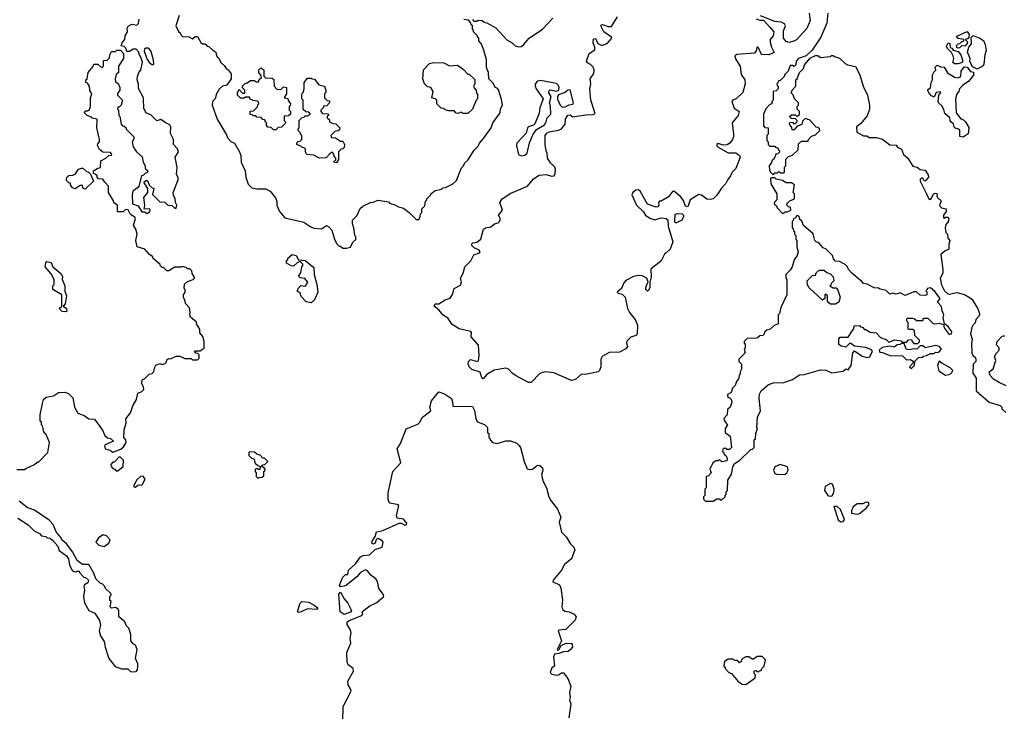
# Model space of a CAD drawing. Extents: x 1861455 to 2058065, y 200073 to 437907.
# Tile 287 of 574: x 1912687 to 1920480, y 361827 to 367302. Entities that reach past the tile are written whole.
import ezdxf

# ---------------------------------------------------------------- set-up
doc = ezdxf.new("R2010")
doc.units = 0

msp = doc.modelspace()

# ---------------------------------------------------------------- linework, layer by layer
at = {"layer": '0CON05XD'}
for points in [[(1913265, 366930), (1913275, 366950), (1913305, 366950), (1913338.3, 366921.7), (1913350, 366935), (1913351.7, 366978.3), (1913378.3, 366981.7), (1913398.3, 367001.7), (1913400, 367025), (1913415, 367050), (1913445, 367050), (1913455, 367060), (1913485, 367060), (1913510, 367035), (1913510, 366995), (1913470, 366935), (1913470, 366885), (1913451.7, 366868.3), (1913442.5, 366835), (1913445, 366810), (1913466.4, 366796.4), (1913480, 366765), (1913480, 366745), (1913461.7, 366718.3), (1913460, 366705), (1913500, 366665), (1913490, 366625), (1913475, 366610), (1913465, 366610), (1913460, 366595), (1913470, 366585), (1913472.5, 366545), (1913480, 366535), (1913490, 366475), (1913501.7, 366461.7), (1913515, 366460), (1913530, 366445), (1913530, 366435), (1913590, 366375), (1913591.7, 366358.3), (1913576.7, 366335), (1913586.4, 366296.4), (1913612.5, 366255), (1913657, 366217), (1913663.6, 366173.6), (1913680, 366145), (1913680, 366125), (1913700, 366105), (1913695, 366090), (1913681.7, 366088.3), (1913668.3, 366071.7), (1913650, 366065), (1913630, 365985), (1913619.3, 365970.7), (1913582.5, 365945), (1913576.7, 365915), (1913580, 365845), (1913625, 365827.5), (1913655, 365780), (1913675, 365780), (1913695, 365767.5), (1913715, 365780), (1913720, 365795), (1913716.1, 365806.1), (1913672.5, 365802.5), (1913677.5, 365835), (1913670, 365895), (1913700, 365935), (1913700, 365965), (1913670, 366015), (1913685, 366030), (1913698.3, 366028.3), (1913711.7, 365991.7), (1913735, 365970), (1913750, 365965), (1913738.3, 365918.3), (1913795, 365860), (1913837, 365857), (1913860, 365835), (1913891.7, 365831.7), (1913915, 365810), (1913925, 365810), (1913930, 365835), (1913920, 365855), (1913916.7, 365885), (1913903.6, 365913.6), (1913902.5, 365935), (1913942.5, 366035), (1913941.7, 366051.7), (1913928.3, 366078.3), (1913933, 366133), (1913917.5, 366215), (1913943.8, 366255), (1913935, 366280), (1913903.3, 366315), (1913903.3, 366355), (1913881.7, 366401.7), (1913883.3, 366455), (1913875, 366470), (1913837.5, 366487.5), (1913805, 366512.5), (1913771.7, 366501.7), (1913725, 366550), (1913691.7, 366561.7), (1913681.7, 366571.7), (1913678.3, 366588.3), (1913670, 366595), (1913667.5, 366685), (1913628.3, 366758.3), (1913627, 366793), (1913617.5, 366825), (1913618.3, 366851.7), (1913630, 366885), (1913647, 366903), (1913660, 366965), (1913647, 367007), (1913630, 367035), (1913630, 367045), (1913608.3, 367068.3), (1913585, 367070), (1913555, 367050), (1913535, 367050), (1913528.3, 367078.3), (1913515, 367090), (1913490, 367095), (1913500, 367125), (1913520, 367145), (1913522.5, 367175), (1913540, 367205), (1913537.5, 367235), (1913545, 367250), (1913575, 367267.5), (1913615, 367260), (1913627, 367273), (1913633, 367307)], [(1913950, 367335), (1913923.3, 367255), (1913945, 367210), (1913960, 367195), (1913961.7, 367181.7), (1913975, 367170), (1914025, 367167.5), (1914055, 367150), (1914075, 367170), (1914095, 367170), (1914121.7, 367121.7), (1914135, 367110), (1914155, 367110), (1914171.7, 367091.7), (1914185, 367090), (1914215, 367060), (1914240, 367045), (1914241.7, 367028.3), (1914250, 367005), (1914260, 367000), (1914280.7, 366960.7), (1914305, 366940), (1914320, 366915), (1914336.4, 366906.4), (1914360, 366875), (1914360, 366835), (1914326.4, 366783.6), (1914293, 366777), (1914265, 366752.5), (1914244.2, 366715.8), (1914233.6, 366676.4), (1914213.3, 366655), (1914210, 366625), (1914250, 366515), (1914325, 366390), (1914333.3, 366365), (1914359.3, 366339.3), (1914387.5, 366325), (1914426.7, 366255), (1914436.1, 366226.1), (1914441.2, 366175), (1914472.5, 366105), (1914477.5, 366055), (1914495, 366000), (1914525, 365972.5), (1914565, 365962.5), (1914635, 365962.5), (1914670, 365945), (1914711.7, 365891.7), (1914721.7, 365861.7), (1914723, 365833), (1914742.5, 365785), (1914785, 365732.5), (1914935, 365700), (1914991.7, 365661.7), (1915015, 365652.5), (1915075, 365647.5), (1915115, 365672.5), (1915133, 365663), (1915156.7, 365635), (1915177.5, 365565), (1915195, 365530), (1915215, 365510), (1915225, 365510), (1915245, 365492.5), (1915275, 365492.5), (1915305, 365502.5), (1915325, 365540), (1915347, 365563), (1915347.5, 365585), (1915340, 365595), (1915332.5, 365655), (1915322.5, 365685), (1915322.5, 365715), (1915355, 365750), (1915383, 365807), (1915403, 365827), (1915463.6, 365856.4), (1915485, 365857.5), (1915525, 365872.5), (1915605, 365860), (1915615, 365850), (1915655, 365837.5), (1915685, 365820), (1915725, 365810), (1915770, 365775), (1915825, 365720), (1915845, 365720), (1915857, 365743), (1915860, 365765), (1915870, 365775), (1915870, 365805), (1915895, 365830), (1915900, 365865), (1915910, 365875), (1915910, 365885), (1915940, 365915), (1915940, 365925), (1915975, 365950), (1916025, 365960), (1916035, 365970), (1916057, 365973), (1916115, 366002.5), (1916145, 366030), (1916185, 366130), (1916200, 366145), (1916210.7, 366169.3), (1916235, 366190), (1916285, 366270), (1916315, 366300), (1916327.5, 366325), (1916359.3, 366360.7), (1916417.5, 366445), (1916433, 366487), (1916490, 366565), (1916493, 366597), (1916507.5, 366625), (1916501.7, 366671.7), (1916477, 366747), (1916465, 366760), (1916450, 366765), (1916435, 366800), (1916400, 366835), (1916397.5, 366885), (1916382.5, 366925), (1916382.5, 366985), (1916361.7, 367061.7), (1916340, 367115), (1916320, 367135), (1916320, 367155), (1916310, 367165), (1916310, 367175), (1916280, 367205), (1916278.3, 367218.3), (1916270, 367225), (1916270, 367255), (1916261.7, 367261.7), (1916258.3, 367278.3), (1916238.3, 367298.3), (1916203, 367303)], [(1916735, 364431.2), (1916715, 364431.2), (1916612.5, 364485), (1916584.3, 364504.3), (1916555, 364536.7), (1916535, 364543.8), (1916442.3, 364527.7), (1916385, 364492.5), (1916355, 364460), (1916342.5, 364475), (1916333, 364513), (1916265, 364533.3), (1916243.9, 364553.9), (1916236.7, 364575), (1916240, 364595), (1916255, 364612.5), (1916310, 364595), (1916317.5, 364605), (1916323.3, 364645), (1916317.5, 364725), (1916261.7, 364791.7), (1916262.5, 364825), (1916257.5, 364835), (1916165, 364854.3), (1916109.1, 364889.1), (1916077.3, 364937.3), (1916035, 364966.9), (1916005, 365004.2), (1915967.5, 365035), (1915975, 365052.5), (1916005, 365052.2), (1916055, 365084.1), (1916095, 365098.9), (1916112.4, 365127.6), (1916127, 365173), (1916175, 365200), (1916182.9, 365225), (1916176.4, 365255), (1916196.4, 365295), (1916210, 365345), (1916257.6, 365392.4), (1916280.3, 365439.7), (1916326.7, 365456.7), (1916330.6, 365465), (1916325, 365477.1), (1916285, 365495.6), (1916266.9, 365515), (1916265, 365527.5), (1916272.5, 365535), (1916305, 365540.8), (1916337.3, 365565), (1916357.1, 365645), (1916375, 365654.7), (1916415, 365661.8), (1916444.8, 365685.2), (1916475, 365694.6), (1916485.4, 365705), (1916491.8, 365725), (1916476.6, 365755), (1916508.9, 365795), (1916487.2, 365855), (1916505, 365884.6), (1916575, 365927.8), (1916706.7, 365985), (1916755, 366043.3), (1916798.3, 366071.7), (1916855, 366076.7), (1916895, 366063.3), (1916917.5, 366065), (1916926.1, 366083.9), (1916928.3, 366118.3), (1916923.3, 366135), (1916888.7, 366168.7), (1916865.8, 366205), (1916863.3, 366245), (1916854, 366265), (1916845.7, 366315), (1916846.9, 366385), (1916859.4, 366405), (1916877.5, 366415), (1916952.7, 366427.3), (1916975, 366437.8), (1917003.3, 366475), (1917008.1, 366515), (1917025, 366545.6), (1917045, 366548.2), (1917066.3, 366533.7), (1917165, 366549.2), (1917225, 366550.5), (1917240.8, 366559.2), (1917207.5, 366665), (1917200, 366755), (1917206.5, 366795), (1917202.5, 366835), (1917232.5, 366877.5), (1917233.3, 366905), (1917225, 366925.6), (1917205, 366947.1), (1917181.1, 366961.1), (1917174.6, 366975), (1917194.5, 367035), (1917239.1, 367065), (1917238.2, 367085), (1917225, 367117.5), (1917228.6, 367151.4), (1917245, 367154), (1917264.1, 367114.1), (1917295, 367097.3), (1917336.1, 367113.9), (1917374.2, 367155), (1917372.5, 367165), (1917310.8, 367205), (1917286, 367255), (1917288.3, 367261.7), (1917300, 367265), (1917345, 367248.2), (1917371.7, 367248.3), (1917418, 367325)], [(1916270, 367305), (1916281.7, 367291.7), (1916305, 367290), (1916315, 367300), (1916347, 367297), (1916363, 367283), (1916385, 367277.5), (1916455, 367237.5), (1916543.6, 367143.6), (1916585, 367120), (1916610, 367095), (1916635, 367087.5), (1916655, 367090), (1916675, 367102.5), (1916720, 367155), (1916825, 367227.5), (1916906.4, 367313.6)], [(1918515, 367310), (1918545, 367300), (1918575, 367300), (1918625, 367243.3), (1918656.7, 367205), (1918650, 367175), (1918627.5, 367145), (1918627.5, 367125), (1918637.5, 367085), (1918658.3, 367041.7), (1918616.1, 367023.9), (1918557.5, 367027.5), (1918535, 367080), (1918525, 367090), (1918516.7, 367055), (1918503.9, 367036.1), (1918364.2, 367025.8), (1918347.5, 367015), (1918356.4, 366986.4), (1918390, 366935), (1918398.8, 366868.8), (1918427.5, 366827.5), (1918430, 366795), (1918410, 366725), (1918357.5, 366675), (1918335, 366669.2), (1918324.5, 366655.5), (1918342.3, 366602.3), (1918380.8, 366575), (1918375, 366543.3), (1918327.5, 366485), (1918337.5, 366395), (1918337.5, 366375), (1918328.6, 366355), (1918308, 366325), (1918287.4, 366312.6), (1918255, 366308.9), (1918215, 366321.4), (1918204, 366315), (1918204.2, 366305), (1918215, 366291.9), (1918295, 366249.4), (1918355, 366248.6), (1918385, 366226), (1918390, 366215), (1918355.4, 366125), (1918325.4, 366095), (1918314.4, 366065), (1918292.1, 366037.9), (1918275, 366004.5), (1918241.7, 365968.3), (1918205, 365913.1), (1918175, 365884.5), (1918155, 365878.1), (1918125, 365881.9), (1918082.5, 365912.5), (1918062.7, 365917.3), (1917994.4, 365875.6), (1917975, 365820), (1917957, 365827), (1917940.7, 365870.7), (1917915.9, 365905.9), (1917865, 365943.8), (1917855, 365941.2), (1917821.3, 365898.7), (1917765, 365866), (1917750, 365865), (1917742.5, 365855), (1917747, 365833), (1917738.3, 365821.7), (1917725, 365817.5), (1917655, 365842.5), (1917597.5, 365945), (1917586, 365956), (1917565, 365953.8), (1917540, 365935), (1917532.5, 365915), (1917570, 365835), (1917622.5, 365785), (1917640, 365755), (1917675, 365731.9), (1917715, 365718), (1917765, 365733.3), (1917805, 365729.2), (1917818.3, 365718.3), (1917818.9, 365668.9), (1917857.1, 365545), (1917835.6, 365485), (1917803.1, 365456.9), (1917790.7, 365445), (1917765, 365393.3), (1917682.7, 365327.3), (1917684.3, 365265.7), (1917673.3, 365225), (1917675, 365182.5), (1917665, 365158.8), (1917655, 365153.8), (1917644, 365165), (1917645.6, 365195), (1917661.9, 365225), (1917650, 365255), (1917615, 365275.5), (1917585, 365277.5), (1917545, 365270), (1917485, 365238.8), (1917470, 365220), (1917451.4, 365175), (1917416.7, 365145), (1917425, 365136.7), (1917455, 365128.5), (1917479.5, 365105), (1917497.5, 365015), (1917513.3, 364985), (1917557.8, 364927.8), (1917576, 364885), (1917575, 364812.9), (1917565, 364802.5), (1917525, 364788.8), (1917492.8, 364757.2), (1917489.7, 364745), (1917496.8, 364715), (1917485, 364697.5), (1917435, 364671.4), (1917352.7, 364667.3), (1917296.7, 364635), (1917286.7, 364615), (1917286.7, 364555), (1917276.7, 364525), (1917266.4, 364513.6), (1917163, 364493), (1917135, 364496), (1917085, 364452.9), (1917055.8, 364445.8), (1916915, 364506), (1916844.3, 364515.7), (1916805, 364502), (1916735, 364431.2)], [(1918935.6, 367355), (1918944.5, 367295.5), (1918917, 367233), (1918835, 367144), (1918815, 367132), (1918775, 367122.5), (1918755, 367130), (1918732.5, 367155), (1918732, 367215), (1918747.5, 367255), (1918739.3, 367269.3), (1918715, 367282.5), (1918665, 367287.5), (1918551.7, 367331.7)], [(1919083.6, 367353.6), (1919075.9, 367274.1), (1919027.5, 367165), (1918959.2, 367060.8), (1918912.5, 367017.5), (1918850, 366995), (1918832.5, 366975), (1918830, 366945), (1918818.3, 366931.7), (1918805, 366940), (1918785, 366940), (1918770, 366895), (1918740, 366865), (1918740, 366855), (1918705, 366820), (1918690, 366815), (1918688.3, 366801.7), (1918680, 366795), (1918681.7, 366781.7), (1918690, 366775), (1918690, 366755), (1918675, 366740), (1918650, 366735), (1918650, 366665), (1918640, 366655), (1918640, 366635), (1918625, 366630), (1918590, 366595), (1918590, 366585), (1918573, 366557), (1918573, 366463), (1918585, 366450), (1918610, 366445), (1918610, 366395), (1918600, 366385), (1918600, 366345), (1918610, 366335), (1918610, 366315), (1918625, 366300), (1918665, 366300), (1918671.7, 366291.7), (1918688.3, 366288.3), (1918691.7, 366271.7), (1918700, 366265), (1918698.3, 366251.7), (1918688.3, 366241.7), (1918671.7, 366238.3), (1918658.3, 366201.7), (1918640, 366185), (1918638.3, 366171.7), (1918620, 366145), (1918623, 366113), (1918630, 366095), (1918645, 366080), (1918655, 366080), (1918665, 366090), (1918685, 366090), (1918695, 366100), (1918705, 366090), (1918735, 366090), (1918740, 366095), (1918740, 366135), (1918750, 366145), (1918751.7, 366198.3), (1918771.7, 366218.3), (1918805, 366230), (1918848.3, 366271.7), (1918851.7, 366318.3), (1918875, 366340), (1918928.3, 366341.7), (1918930, 366355), (1918955, 366380), (1918985, 366390), (1919020, 366425), (1919018.3, 366438.3), (1919005, 366450), (1918991.7, 366451.7), (1918938.3, 366508.3), (1918921.7, 366511.7), (1918915, 366520), (1918901.7, 366518.3), (1918881.7, 366498.3), (1918878.3, 366471.7), (1918841.7, 366458.3), (1918818.3, 366431.7), (1918801.7, 366431.7), (1918798.3, 366448.3), (1918780, 366475), (1918781.7, 366488.3), (1918805, 366490), (1918811.7, 366481.7), (1918825, 366480), (1918838.3, 366491.7), (1918840, 366505), (1918828.3, 366518.3), (1918795, 366520), (1918780, 366535), (1918795, 366550), (1918825, 366550), (1918831.7, 366541.7), (1918845, 366540), (1918858.3, 366551.7), (1918860, 366575), (1918840, 366595), (1918840, 366615), (1918850, 366625), (1918850, 366645), (1918820, 366675), (1918808.3, 366708.3), (1918790, 366725), (1918798.3, 366731.7), (1918800, 366745), (1918830, 366775), (1918830, 366825), (1918840, 366835), (1918860, 366885), (1918890, 366915), (1918897.5, 366945), (1918945, 367000), (1918985, 367020), (1919005, 367020), (1919025, 367002.5), (1919105, 367010), (1919111.7, 367018.3), (1919125, 367020), (1919135, 367010), (1919177, 366997), (1919220, 366955), (1919240, 366945), (1919303, 366933), (1919336.7, 366865), (1919362.5, 366775), (1919396.2, 366705), (1919413.8, 366625), (1919413.3, 366595), (1919395, 366542.5), (1919345, 366480), (1919310, 366455), (1919313, 366413), (1919365, 366382.5), (1919391.7, 366381.7), (1919410.7, 366370.7), (1919465, 366370), (1919515, 366357.5), (1919575, 366312.5), (1919625, 366310), (1919633.6, 366293.6), (1919666.4, 366276.4), (1919682.5, 366235), (1919716.4, 366206.4), (1919755, 366142.5), (1919790, 366135), (1919815, 366117.5), (1919855, 366110), (1919877.5, 366075), (1919880, 366055), (1919855, 366023.3), (1919845, 366027.5), (1919835, 366047.5), (1919825, 366047.5), (1919815, 366037.5), (1919813.8, 366025), (1919863.8, 365925), (1919885, 365880), (1919898.3, 365881.7), (1919905, 365890), (1919920, 365925), (1919935, 365930), (1919950, 365925), (1919947.5, 365905), (1919957, 365887), (1919976.4, 365876.4), (1919980, 365865), (1919967.5, 365835), (1919970, 365825), (1919983, 365813), (1920020, 365805), (1920020, 365785), (1920000, 365755), (1920000, 365735), (1920005, 365730), (1920015, 365740), (1920035, 365740), (1920042.5, 365725), (1920037, 365703), (1920018.3, 365681.7), (1920013.3, 365655), (1920018.3, 365618.3), (1920030, 365605), (1920033, 365573), (1920050, 365555), (1920040, 365525), (1920040, 365485), (1920009.3, 365470.7), (1919977, 365443), (1919992.5, 365325), (1919992.5, 365295), (1919973.3, 365255), (1919982.3, 365202.3), (1920007.5, 365155), (1920033, 365133), (1920045, 365130), (1920105, 365142.5), (1920165.8, 365125.8), (1920210.5, 365100.5), (1920226.1, 365086.1), (1920268.3, 365018.3), (1920283.3, 364975), (1920282.5, 364957.5), (1920255, 364930), (1920248.3, 364901.7), (1920226.7, 364875), (1920212.5, 364815), (1920226.4, 364773.6), (1920220, 364735), (1920223.8, 364665), (1920230, 364645), (1920249.5, 364629.5), (1920256.2, 364615), (1920253.6, 364596.4), (1920233.6, 364576.4), (1920230, 364505), (1920256.7, 364465), (1920256.7, 364365), (1920360, 364275), (1920448.3, 364248.3), (1920460, 364235), (1920461.7, 364221.7), (1920491.7, 364191.7)], [(1920115, 367076.7), (1920105, 367082.5), (1920101.2, 367098.8), (1920115, 367112.5), (1920127, 367113), (1920145, 367130), (1920160, 367135), (1920160, 367145), (1920115, 367152.5), (1920102.5, 367165), (1920110, 367175), (1920185, 367210), (1920202.5, 367185), (1920200, 367165), (1920188.3, 367151.7), (1920170, 367145), (1920188.3, 367128.3), (1920187, 367113), (1920168.3, 367091.7), (1920145, 367097.5), (1920125, 367080), (1920115, 367076.7)], [(1920265, 366911.2), (1920228.8, 366928.8), (1920206.7, 366975), (1920210, 366995), (1920190, 367045), (1920200, 367085), (1920219.3, 367110.7), (1920218.3, 367161.7), (1920235, 367177.5), (1920287, 367157), (1920315, 367137.5), (1920330, 367105), (1920337.7, 367057.7), (1920326.7, 367025), (1920319.5, 366950.5), (1920312, 366938), (1920265, 366911.2)], [(1913735, 366946.7), (1913745, 366947.5), (1913748.8, 366955), (1913742.9, 366995), (1913724, 367055), (1913707, 367077), (1913685, 367077.5), (1913675, 367070), (1913672.5, 367052.5), (1913696.1, 366986.1), (1913715, 366960), (1913735, 366946.7)], [(1920085, 366953.3), (1920074.1, 366964.1), (1920081.2, 366995), (1920075.9, 367015.9), (1920063, 367043), (1920030, 367075), (1920023.6, 367093.6), (1920035, 367120), (1920050, 367115), (1920051.7, 367081.7), (1920065, 367077.5), (1920075, 367060), (1920115, 367050), (1920136.7, 367025), (1920153.3, 366975), (1920146.1, 366963.9), (1920115, 366953.8), (1920085, 366953.3)], [(1912665, 363740), (1912725, 363740), (1912735, 363750), (1912805, 363780), (1912825, 363800), (1912835, 363800), (1912910, 363875), (1912922.5, 363955), (1912897, 364017), (1912878.3, 364038.3), (1912867, 364087), (1912860, 364095), (1912860, 364115), (1912850, 364125), (1912850, 364175), (1912866.7, 364265), (1912876.7, 364295), (1912896.4, 364313.6), (1912955, 364323.3), (1912995, 364351.2), (1913043.6, 364353.6), (1913073.6, 364343.6), (1913108.3, 364308.3), (1913120, 364235), (1913147, 364187), (1913197.7, 364167.7), (1913235, 364143.3), (1913279.3, 364139.3), (1913343.6, 364053.6), (1913360.7, 364010.7), (1913383, 363993), (1913407, 363987), (1913430, 363965), (1913363.6, 363936.4), (1913357.5, 363925), (1913362.5, 363905), (1913400, 363895), (1913425, 363877.5), (1913487, 363903), (1913509.3, 363920.7), (1913530, 363955), (1913527.5, 363975), (1913512.5, 363995), (1913513.3, 364055), (1913529.3, 364110.7), (1913528.3, 364141.7), (1913565, 364190), (1913582.5, 364245), (1913612.5, 364295), (1913622.5, 364345), (1913655, 364357.5), (1913668.8, 364375), (1913666.7, 364395), (1913650, 364425), (1913660, 364455), (1913675, 364460), (1913713, 364497), (1913735, 364502.5), (1913750, 364515), (1913753, 364547), (1913763.6, 364566.4), (1913795, 364580), (1913815, 364572.5), (1913838.3, 364581.7), (1913848.3, 364591.7), (1913851.7, 364608.3), (1913865, 364620), (1913881.7, 364618.3), (1913925, 364637.5), (1913955, 364637.5), (1913995, 364620), (1914045, 364620), (1914055, 364610), (1914095, 364610), (1914108.3, 364621.7), (1914108.3, 364648.3), (1914098.3, 364658.3), (1914081.7, 364661.7), (1914070, 364675), (1914075, 364680), (1914115, 364680), (1914148.3, 364701.7), (1914147.5, 364755), (1914137.5, 364795), (1914113, 364823), (1914111.7, 364851.7), (1914087.5, 364895), (1914087, 364907), (1914038.3, 364948.3), (1914032.5, 364965), (1914037, 364983), (1914031.7, 365021.7), (1914000, 365055), (1913997.5, 365075), (1913982.5, 365105), (1913982.5, 365125), (1913997.5, 365145), (1913997, 365167), (1913990, 365175), (1913991.7, 365208.3), (1914015, 365230), (1914060, 365245), (1914070, 365255), (1914070, 365265), (1914053, 365293), (1914050, 365315), (1914035, 365330), (1914015, 365330), (1914005, 365340), (1913975, 365347.5), (1913965, 365342.5), (1913915, 365342.5), (1913867, 365313), (1913853, 365313), (1913825, 365340), (1913815, 365340), (1913800, 365355), (1913800, 365365), (1913740, 365415), (1913740, 365425), (1913713.6, 365443.6), (1913676.4, 365486.4), (1913617.5, 365505), (1913606.7, 365555), (1913617.5, 365605), (1913606.7, 365645), (1913586.7, 365675), (1913602.5, 365725), (1913598.3, 365738.3), (1913565, 365760), (1913545, 365797.5), (1913525, 365800), (1913505, 365782.5), (1913465, 365780), (1913460, 365785), (1913460, 365835), (1913431.7, 365851.7), (1913428.3, 365868.3), (1913390, 365935), (1913390, 365985), (1913360, 366015), (1913345, 366040), (1913311.7, 366041.7), (1913300, 366055), (1913300, 366065), (1913285, 366080), (1913270, 366085), (1913270, 366105), (1913305, 366127.5), (1913327, 366133), (1913330, 366185), (1913370, 366205), (1913391.7, 366228.3), (1913415, 366230), (1913417.5, 366235), (1913405, 366250), (1913345, 366252.5), (1913317.5, 366275), (1913303, 366307), (1913305, 366320), (1913320, 366335), (1913320, 366355), (1913297.5, 366445), (1913300, 366515), (1913261.7, 366521.7), (1913255, 366530), (1913220, 366545), (1913200, 366565), (1913205, 366580), (1913225, 366580), (1913238.3, 366591.7), (1913247.5, 366615), (1913247.5, 366685), (1913257.5, 366715), (1913243, 366743), (1913240, 366775), (1913225, 366800), (1913210, 366805), (1913210, 366825), (1913220, 366835), (1913230, 366885), (1913265, 366930)], [(1914715, 366430), (1914695, 366430), (1914678.3, 366448.3), (1914651.7, 366451.7), (1914640, 366465), (1914640, 366485), (1914631.7, 366491.7), (1914628.3, 366508.3), (1914611.7, 366511.7), (1914598.3, 366528.3), (1914565, 366530), (1914555, 366540), (1914535, 366540), (1914528.3, 366548.3), (1914511.7, 366551.7), (1914511.7, 366578.3), (1914538.3, 366581.7), (1914568.3, 366611.7), (1914571.7, 366628.3), (1914580, 366635), (1914578.3, 366648.3), (1914568.3, 366658.3), (1914531.7, 366661.7), (1914528.3, 366668.3), (1914511.7, 366671.7), (1914505, 366690), (1914475, 366690), (1914465, 366680), (1914435, 366680), (1914410, 366705), (1914410, 366725), (1914425, 366750), (1914451.7, 366721.7), (1914468.3, 366721.7), (1914470, 366745), (1914451.7, 366761.7), (1914450, 366775), (1914471.7, 366798.3), (1914488.3, 366801.7), (1914515, 366820), (1914545, 366820), (1914555, 366810), (1914578.3, 366811.7), (1914581.7, 366828.3), (1914600, 366845), (1914598.3, 366858.3), (1914580, 366885), (1914580, 366905), (1914595, 366920), (1914620, 366905), (1914620, 366855), (1914631.7, 366841.7), (1914685, 366840), (1914698.3, 366828.3), (1914700, 366775), (1914721.7, 366751.7), (1914755, 366750), (1914775, 366770), (1914800, 366765), (1914800, 366715), (1914780, 366685), (1914808.3, 366678.3), (1914811.7, 366661.7), (1914830, 366635), (1914828.3, 366621.7), (1914820, 366615), (1914820, 366585), (1914830, 366575), (1914830, 366555), (1914815, 366540), (1914781.7, 366538.3), (1914780, 366505), (1914790, 366495), (1914788.3, 366481.7), (1914758.3, 366451.7), (1914731.7, 366448.3), (1914715, 366430)], [(1916235, 366560), (1916195, 366560), (1916185, 366570), (1916155, 366560), (1916143, 366563), (1916125, 366580), (1916085, 366580), (1916055, 366590), (1916045, 366600), (1916023, 366603), (1915990, 366635), (1915990, 366665), (1915977, 366677), (1915950, 366685), (1915960, 366735), (1915940, 366765), (1915915, 366770), (1915890, 366795), (1915877.5, 366835), (1915882.5, 366905), (1915930, 366955), (1915965, 366962.5), (1916045, 366960), (1916088.3, 366938.3), (1916151.7, 366941.7), (1916199.3, 366909.3), (1916235, 366870), (1916245, 366870), (1916288.3, 366828.3), (1916290, 366795), (1916280, 366775), (1916283, 366763), (1916300, 366745), (1916301.7, 366721.7), (1916310, 366715), (1916310, 366675), (1916300, 366665), (1916270, 366595), (1916235, 366560)], [(1920155, 366373.3), (1920127, 366377), (1920127, 366427), (1920117, 366437), (1920087, 366447), (1920078.3, 366478.3), (1920060.7, 366490.7), (1920052.5, 366505), (1920050, 366525), (1920010.7, 366560.7), (1920001.7, 366591.7), (1919985, 366620), (1919961.7, 366641.7), (1919957.5, 366655), (1919962.5, 366705), (1919977.5, 366725), (1919975, 366730), (1919940, 366725), (1919925, 366690), (1919905, 366700), (1919885, 366720), (1919875, 366740), (1919875, 366750), (1919897, 366763), (1919902.5, 366805), (1919912.5, 366825), (1919913, 366867), (1919921.7, 366888.3), (1919937, 366903), (1919933, 366927), (1919948.3, 366941.7), (1919975, 366930), (1920005, 366927.5), (1920030.7, 366880.7), (1920085, 366846.7), (1920115, 366843.3), (1920135, 366852.5), (1920137.5, 366895), (1920162, 366928), (1920185, 366926.7), (1920211.7, 366891.7), (1920236.2, 366886.2), (1920236.1, 366863.9), (1920197.1, 366812.9), (1920153.3, 366785), (1920126.7, 366755), (1920120, 366735), (1920103.3, 366715), (1920093.8, 366675), (1920100, 366565), (1920135, 366517.5), (1920158.3, 366508.3), (1920172.5, 366495), (1920198.3, 366448.3), (1920195, 366400), (1920155, 366373.3)], [(1915195, 366170), (1915170, 366175), (1915188.3, 366191.7), (1915190, 366205), (1915181.7, 366211.7), (1915165, 366250), (1915155, 366250), (1915140.7, 366239.3), (1915111.7, 366208.3), (1915057, 366207), (1915015, 366230), (1914960, 366235), (1914950, 366255), (1914948.3, 366278.3), (1914938.3, 366288.3), (1914925, 366290), (1914918.3, 366298.3), (1914880, 366315), (1914881.7, 366328.3), (1914891.7, 366338.3), (1914908.3, 366341.7), (1914920, 366355), (1914920, 366385), (1914911.7, 366391.7), (1914908.3, 366408.3), (1914890, 366425), (1914891.7, 366438.3), (1914900, 366445), (1914900, 366505), (1914921.7, 366528.3), (1914938.3, 366531.7), (1914945, 366540), (1914965, 366540), (1914990, 366555), (1914975, 366570), (1914951.7, 366571.7), (1914931.7, 366591.7), (1914930, 366665), (1914920, 366675), (1914920, 366715), (1914930, 366725), (1914937.5, 366755), (1914937.5, 366805), (1914965, 366840), (1914995, 366840), (1915003, 366833), (1915021.7, 366831.7), (1915055, 366787.5), (1915100, 366775), (1915110, 366745), (1915110, 366725), (1915100, 366715), (1915100, 366685), (1915121.7, 366661.7), (1915140, 366660), (1915140, 366645), (1915118.3, 366621.7), (1915091.7, 366618.3), (1915090, 366605), (1915070, 366585), (1915070, 366575), (1915085, 366560), (1915128.3, 366558.3), (1915130, 366545), (1915121.7, 366538.3), (1915120, 366525), (1915138.3, 366508.3), (1915140, 366495), (1915165, 366480), (1915188.3, 366478.3), (1915220, 366445), (1915218.3, 366431.7), (1915208.3, 366421.7), (1915181.7, 366418.3), (1915150, 366385), (1915155, 366370), (1915187, 366367), (1915225, 366340), (1915245, 366340), (1915257.5, 366315), (1915255, 366290), (1915245, 366280), (1915231.7, 366278.3), (1915210, 366255), (1915210, 366195), (1915195, 366170)], [(1916655, 366224.5), (1916685, 366230), (1916703.1, 366245), (1916721.5, 366328.5), (1916747.9, 366392.1), (1916776.6, 366433.4), (1916839.7, 366470.3), (1916855.3, 366494.7), (1916863.1, 366525), (1916890.3, 366555), (1916888.7, 366618.7), (1916881.1, 366645), (1916894.1, 366694.1), (1916875, 366722.5), (1916873.9, 366736.1), (1916885, 366748), (1916935, 366735.8), (1916955, 366743.8), (1916957.4, 366767.4), (1916947.4, 366787.4), (1916935, 366797.1), (1916810.5, 366820.5), (1916785, 366814.5), (1916767.7, 366795), (1916766.8, 366775), (1916775, 366754.3), (1916830.8, 366675), (1916803.4, 366605), (1916797.5, 366562.5), (1916765, 366478.6), (1916752.9, 366467.1), (1916714.5, 366455), (1916705.5, 366445), (1916697.1, 366405), (1916622.9, 366325), (1916619.1, 366305), (1916634.3, 366235), (1916655, 366224.5)], [(1916981.1, 366611.1), (1917005, 366612.5), (1917035, 366628), (1917065, 366633.8), (1917071.2, 366645), (1917045, 366747.5), (1917025, 366744.2), (1917005, 366725.8), (1916952.5, 366707.5), (1916942.9, 366695), (1916942.6, 366672.6), (1916966, 366625), (1916981.1, 366611.1)], [(1913205, 365960), (1913190, 365965), (1913185, 365990), (1913165, 365990), (1913125, 365962.5), (1913105, 365972.5), (1913090, 365995), (1913088.3, 366008.3), (1913075, 366010), (1913058.3, 366028.3), (1913057.5, 366045), (1913065, 366060), (1913075, 366070), (1913107.5, 366072.5), (1913128.3, 366081.7), (1913151.7, 366118.3), (1913175, 366127.5), (1913187, 366127), (1913215, 366100), (1913228.3, 366098.3), (1913248.3, 366078.3), (1913270, 366025), (1913205, 365960)], [(1918735, 365770), (1918745, 365780), (1918765, 365780), (1918790, 365795), (1918788.3, 365818.3), (1918771.7, 365821.7), (1918761.7, 365831.7), (1918760, 365845), (1918781.7, 365868.3), (1918820, 365885), (1918820, 365925), (1918810, 365935), (1918820, 365995), (1918795, 366010), (1918755, 366010), (1918725, 366030), (1918675, 366040), (1918665, 366050), (1918635, 366050), (1918630, 366045), (1918633, 366003), (1918680, 365925), (1918680, 365875), (1918661.7, 365858.3), (1918660, 365845), (1918678.3, 365828.3), (1918681.7, 365811.7), (1918721.7, 365771.7), (1918735, 365770)], [(1917885, 365692.9), (1917875, 365694.4), (1917871.8, 365705), (1917875, 365763.3), (1917895, 365769.2), (1917930, 365765), (1917940, 365755), (1917940, 365745), (1917926.7, 365715), (1917885, 365692.9)], [(1918175, 363490), (1918205, 363510), (1918225, 363510), (1918231.7, 363501.7), (1918245, 363500), (1918270, 363525), (1918270, 363535), (1918280, 363545), (1918280, 363565), (1918290, 363575), (1918293, 363657), (1918320, 363705), (1918330.7, 363759.3), (1918342.5, 363785), (1918385, 363812.5), (1918475, 363900), (1918488.3, 363901.7), (1918500, 363915), (1918500, 363975), (1918510, 363985), (1918512.5, 364025), (1918527.5, 364065), (1918522.5, 364075), (1918527.5, 364155), (1918550, 364205), (1918538.8, 364305), (1918543.6, 364336.4), (1918556.7, 364365), (1918615, 364413.8), (1918653.9, 364426.1), (1918735, 364430), (1918805, 364452.5), (1918858.3, 364491.7), (1918895, 364492.5), (1919025, 364530), (1919066.4, 364526.4), (1919115, 364507.5), (1919205, 364520), (1919225, 364537.5), (1919245, 364530), (1919267.5, 364565), (1919282.5, 364665), (1919295, 364680), (1919355, 364637.5), (1919395, 364628.8), (1919415, 364632.5), (1919437.5, 364677.5), (1919428.3, 364688.3), (1919385, 364707.5), (1919295, 364717.5), (1919265, 364740), (1919255, 364740), (1919225, 364710), (1919188.3, 364718.3), (1919171.7, 364731.7), (1919170, 364775), (1919181.7, 364788.3), (1919245, 364790), (1919278.3, 364841.7), (1919290, 364855), (1919291.7, 364878.3), (1919335, 364880), (1919341.7, 364871.7), (1919358.3, 364868.3), (1919375, 364850), (1919385, 364850), (1919418.3, 364828.3), (1919465, 364822.5), (1919500, 364785), (1919545, 364770), (1919565, 364750), (1919615, 364767.5), (1919665, 364760), (1919675, 364750), (1919705, 364750), (1919721.7, 364768.3), (1919745, 364770), (1919750, 364755), (1919765, 364740), (1919795, 364740), (1919808.3, 364751.7), (1919810, 364765), (1919771.7, 364801.7), (1919768.3, 364838.3), (1919755, 364850), (1919725, 364850), (1919720, 364855), (1919720, 364905), (1919710, 364915), (1919710, 364935), (1919715, 364940), (1919755, 364940), (1919767, 364937), (1919785, 364920), (1919835, 364920), (1919841.7, 364938.3), (1919875, 364940), (1919916.4, 364896.4), (1919935, 364893.3), (1919965, 364900), (1919998.3, 364888.3), (1920003.9, 364863.9), (1920045, 364811.2), (1920062.5, 364815), (1920065, 364830), (1920035, 364873.3), (1920007.5, 364895), (1919997.5, 364945), (1920002.5, 364965), (1919987.7, 364997.7), (1919982.3, 365032.3), (1919952.5, 365065), (1919972.5, 365095), (1919929.3, 365149.3), (1919895, 365180), (1919870, 365175), (1919870, 365165), (1919860, 365155), (1919867, 365147), (1919867.5, 365125), (1919855, 365117.5), (1919815, 365122.5), (1919785, 365147.5), (1919765, 365147.5), (1919695, 365120), (1919655, 365140), (1919625, 365130), (1919595, 365137.5), (1919575, 365130), (1919545, 365157.5), (1919498.3, 365168.3), (1919485, 365177.5), (1919450.7, 365180.7), (1919395, 365207.5), (1919365, 365212.5), (1919356.4, 365226.4), (1919272.5, 365295), (1919247.5, 365325), (1919240, 365345), (1919220, 365365), (1919177, 365387), (1919145, 365390), (1919128.3, 365408.3), (1919120, 365435), (1919070, 365485), (1919047, 365497), (1919008.3, 365538.3), (1918995, 365540), (1918980, 365555), (1918967, 365607), (1918891.7, 365671.7), (1918878.3, 365708.3), (1918861.7, 365721.7), (1918858.3, 365738.3), (1918848.3, 365748.3), (1918835, 365750), (1918828.3, 365731.7), (1918811.7, 365728.3), (1918808.3, 365711.7), (1918800, 365705), (1918800, 365655), (1918808.3, 365648.3), (1918811.7, 365631.7), (1918820, 365625), (1918820, 365605), (1918830, 365595), (1918830, 365565), (1918837.5, 365555), (1918837.5, 365505), (1918847.5, 365465), (1918840, 365435), (1918818.3, 365401.7), (1918800, 365345), (1918785, 365320), (1918750, 365285), (1918750, 365255), (1918760, 365245), (1918760, 365125), (1918712.5, 365025), (1918700, 364975), (1918690, 364965), (1918690, 364895), (1918655, 364877.5), (1918627, 364853), (1918600, 364845), (1918581.7, 364828.3), (1918578.3, 364811.7), (1918568.3, 364801.7), (1918545, 364800), (1918527, 364783), (1918515, 364780), (1918445, 364777.5), (1918420, 364755), (1918421.7, 364741.7), (1918430, 364735), (1918430, 364705), (1918420, 364695), (1918430, 364665), (1918380, 364615), (1918380, 364595), (1918400, 364575), (1918400, 364535), (1918390, 364515), (1918390, 364495), (1918381.7, 364488.3), (1918380, 364465), (1918361.7, 364438.3), (1918350, 364405), (1918330, 364385), (1918318.3, 364351.7), (1918290, 364335), (1918291.7, 364311.7), (1918308.3, 364308.3), (1918318.3, 364298.3), (1918322.5, 364275), (1918310, 364235), (1918290, 364215), (1918287.5, 364175), (1918260, 364145), (1918270, 364115), (1918290, 364095), (1918270, 364065), (1918270, 364035), (1918310, 364005), (1918320, 363915), (1918305, 363900), (1918285, 363900), (1918278.3, 363908.3), (1918265, 363910), (1918251.7, 363898.3), (1918250, 363885), (1918258.3, 363878.3), (1918261.7, 363861.7), (1918278.3, 363848.3), (1918287, 363827), (1918285, 363810), (1918245, 363802.5), (1918225, 363820), (1918215, 363810), (1918195, 363810), (1918185, 363800), (1918175, 363800), (1918150, 363745), (1918160, 363715), (1918138.3, 363691.7), (1918120, 363685), (1918120, 363595), (1918110, 363585), (1918110, 363535), (1918100, 363525), (1918100, 363505), (1918115, 363490), (1918175, 363490)], [(1914995, 365061.2), (1914955, 365067.5), (1914915, 365110), (1914908.3, 365138.3), (1914880, 365155), (1914888.3, 365161.7), (1914890, 365175), (1914913, 365197), (1914948.3, 365191.7), (1914966.7, 365225), (1914945, 365252.5), (1914908.3, 365258.3), (1914893, 365273), (1914911.7, 365298.3), (1914920, 365345), (1914927.5, 365355), (1914927, 365367), (1914908.3, 365388.3), (1914885, 365380), (1914855, 365350), (1914835, 365352.5), (1914800, 365375), (1914800, 365395), (1914810, 365405), (1914810, 365415), (1914845, 365442.5), (1914876.4, 365436.4), (1914895, 365400), (1914947.5, 365395), (1915015, 365340), (1915016.7, 365285), (1915040, 365205), (1915046.7, 365145), (1915021.2, 365085), (1914995, 365061.2)], [(1913055, 364990), (1913023, 364993), (1913000, 365015), (1913020, 365035), (1913020, 365125), (1912950, 365165), (1912950, 365195), (1912960, 365205), (1912960, 365245), (1912935, 365290), (1912890, 365345), (1912893, 365377), (1912903, 365387), (1912935, 365380), (1912950, 365345), (1913013, 365293), (1913025, 365270), (1913022.5, 365245), (1913043.3, 365195), (1913043.3, 365153.3), (1913057.5, 365115), (1913047, 365053), (1913030, 365035), (1913057.5, 365015), (1913060, 364995), (1913055, 364990)], [(1919145, 365050), (1919105, 365050), (1919091.7, 365061.7), (1919080, 365075), (1919080, 365115), (1919065, 365130), (1919060, 365125), (1919060, 365095), (1919041.7, 365081.7), (1918935, 365180), (1918923, 365203), (1918920, 365235), (1918961.7, 365278.3), (1918985, 365280), (1918991.7, 365298.3), (1919015, 365320), (1919055, 365320), (1919075, 365300), (1919105, 365290), (1919127, 365267), (1919130, 365235), (1919110, 365215), (1919108.3, 365201.7), (1919100, 365195), (1919125, 365180), (1919148.3, 365178.3), (1919161.7, 365161.7), (1919180, 365105), (1919170, 365065), (1919145, 365050)], [(1920495, 364402.5), (1920439.3, 364429.3), (1920395, 364457.5), (1920367.5, 364485), (1920360, 364515), (1920391.7, 364538.3), (1920412.5, 364605), (1920403, 364637), (1920415, 364660), (1920440, 364685), (1920440, 364705), (1920418.3, 364728.3), (1920422.5, 364755), (1920463.6, 364796.4), (1920475, 364800), (1920485, 364800)], [(1919745, 364540), (1919770, 364565), (1919771.7, 364598.3), (1919801.7, 364628.3), (1919835, 364630), (1919841.7, 364638.3), (1919865, 364642.5), (1919895, 364660), (1919925, 364660), (1919935, 364670), (1919955, 364667.5), (1919965, 364672.5), (1919982.5, 364695), (1919966.1, 364716.1), (1919935, 364722.5), (1919855, 364703.3), (1919835, 364720), (1919815, 364720), (1919787, 364693), (1919765, 364697.5), (1919725, 364687.5), (1919702.5, 364695), (1919688.3, 364738.3), (1919665, 364740), (1919655, 364730), (1919635, 364727.5), (1919605, 364710), (1919575, 364717.5), (1919513, 364707), (1919490, 364685), (1919495, 364670), (1919517, 364667), (1919573.6, 364643.6), (1919675, 364640), (1919705, 364610), (1919735, 364612.5), (1919747, 364607), (1919758.3, 364598.3), (1919760, 364585), (1919730, 364555), (1919745, 364540)], [(1920015, 364487.5), (1920045, 364492.5), (1920062.5, 364505), (1920072.5, 364525), (1920052.5, 364545), (1919985, 364582.5), (1919965, 364600), (1919952.5, 364565), (1919961.2, 364521.2), (1920015, 364487.5)], [(1915245.5, 361745), (1915246.7, 361865), (1915309.5, 361985), (1915306.7, 362005), (1915286.7, 362035), (1915285.5, 362065), (1915328.3, 362145), (1915325.2, 362165), (1915286.5, 362195), (1915278.2, 362215), (1915277.4, 362292.6), (1915309.1, 362365), (1915303.3, 362405), (1915310.3, 362445), (1915305, 362472.5), (1915279.6, 362515), (1915278.3, 362531.7), (1915293.7, 362546.3), (1915395.4, 362585), (1915402.3, 362595), (1915398.5, 362615), (1915405, 362623.1), (1915457.6, 362662.4), (1915515, 362687.5), (1915568.8, 362735), (1915563.8, 362755), (1915529.5, 362799.5), (1915519.5, 362855), (1915506.7, 362875), (1915467.1, 362905), (1915439.1, 362939.1), (1915425, 362945.7), (1915383.6, 362926.4), (1915355, 362892.5), (1915273.6, 362826.4), (1915255, 362816.7), (1915225, 362812.5), (1915217.5, 362825), (1915245, 362890), (1915265, 362910), (1915285, 362910), (1915290.8, 362945), (1915345.6, 362994.4), (1915385, 363049.7), (1915405, 363060), (1915455, 363064.7), (1915501.6, 363108.4), (1915555, 363126), (1915564.5, 363165), (1915556.7, 363176.7), (1915525, 363195.4), (1915510, 363190), (1915498, 363155), (1915485, 363151.1), (1915475, 363157.5), (1915475.8, 363175), (1915499.5, 363210.5), (1915511.5, 363248.5), (1915562.6, 363257.4), (1915690, 363315), (1915706.3, 363316.3), (1915735, 363300), (1915748.1, 363301.9), (1915752, 363315), (1915725, 363348.1), (1915673.8, 363355), (1915670.8, 363375), (1915688.8, 363455), (1915675, 363464), (1915613.6, 363473.6), (1915602.5, 363502.5), (1915602.8, 363557.2), (1915640.8, 363725), (1915704.3, 363795), (1915673.8, 363905), (1915701.7, 363948.3), (1915745.8, 364064.2), (1915838.7, 364101.3), (1915855, 364116.7), (1915875.8, 364154.2), (1915940, 364205), (1915932.5, 364235), (1915946.2, 364285), (1916005, 364356.2), (1916050, 364340), (1916104, 364304), (1916113.8, 364275), (1916115, 364242.5), (1916270.7, 364240.7), (1916287, 364207), (1916296.7, 364143.3), (1916309.3, 364119.3), (1916367, 364097), (1916390, 364075), (1916390, 364035), (1916400, 364025), (1916400, 363995), (1916408.3, 363988.3), (1916410, 363975), (1916430, 363955), (1916465, 363946.7), (1916535, 363967.5), (1916573, 363967), (1916620.7, 363950.7), (1916641.7, 363931.7), (1916651.2, 363915), (1916678.8, 363805), (1916705, 363747.5), (1916725, 363740), (1916745, 363743.8), (1916785, 363776.7), (1916805, 363773.8), (1916823.8, 363755), (1916827.5, 363735), (1916816.7, 363695), (1916830, 363645), (1916856.2, 363595), (1916874.2, 363524.2), (1916890, 363495), (1916945, 363426.7), (1916970, 363365), (1916955.8, 363325), (1916974.6, 363245), (1917014, 363205), (1917044.2, 363155), (1917073.6, 363125), (1917080.4, 363105), (1917053.6, 363035), (1917000.3, 362989.7), (1916975, 362942.9), (1916908.8, 362865), (1916906.7, 362855), (1916915, 362848.8), (1916958.7, 362828.7), (1916970.6, 362800.6), (1916983, 362707), (1916979.2, 362655), (1916983.9, 362633.9), (1917005, 362619.4), (1917035, 362614), (1917075, 362596.7), (1917092.5, 362575), (1917083, 362547), (1917010, 362475), (1916955, 362470), (1916950, 362465), (1916976.2, 362385), (1916940, 362315), (1916945, 362310), (1916955, 362312.5), (1916973, 362347), (1917013.1, 362366.9), (1917054.3, 362364.3), (1917060.8, 362355), (1917061.4, 362335), (1917048, 362315), (1917028.9, 362301.1), (1916991.5, 362298.5), (1916953.6, 362283.6), (1916920.7, 362279.3), (1916911.4, 362258.6), (1916920, 362185), (1916898.1, 362171.9), (1916886.7, 362135), (1916899.9, 362119.9), (1916935, 362111.6), (1916950.8, 362115), (1916975, 362132.5), (1916991.2, 362131.2), (1917026.8, 362086.8), (1917048.5, 362025), (1917040, 361975), (1917044.6, 361935.4), (1917039.4, 361915), (1917048.6, 361885), (1917032.9, 361775)], [(1914575, 363670), (1914581.7, 363678.3), (1914605, 363680), (1914618.3, 363691.7), (1914620, 363725), (1914628.3, 363731.7), (1914630, 363745), (1914618.3, 363758.3), (1914600, 363765), (1914611.7, 363778.3), (1914628.3, 363781.7), (1914650, 363805), (1914625, 363830), (1914611.7, 363831.7), (1914590, 363855), (1914563, 363863), (1914545, 363877.5), (1914505, 363880), (1914500, 363875), (1914501.7, 363851.7), (1914521.7, 363831.7), (1914540, 363825), (1914551.7, 363791.7), (1914571.7, 363771.7), (1914590, 363765), (1914588.3, 363741.7), (1914575, 363740), (1914565, 363750), (1914550, 363745), (1914550, 363725), (1914560, 363715), (1914560, 363685), (1914575, 363670)], [(1913465, 363730), (1913506.7, 363765), (1913510, 363815), (1913485, 363840), (1913471.7, 363838.3), (1913448.3, 363811.7), (1913435, 363800), (1913425, 363800), (1913408.3, 363781.7), (1913410, 363765), (1913425, 363750), (1913440, 363745), (1913451.7, 363731.7), (1913465, 363730)], [(1918688.3, 363701.7), (1918745, 363703.3), (1918760, 363715), (1918770, 363735), (1918765, 363762.5), (1918705, 363780), (1918665, 363763.3), (1918654.3, 363735), (1918665, 363710), (1918688.3, 363701.7)], [(1913605, 363600), (1913625, 363620), (1913651.7, 363618.3), (1913660, 363625), (1913680, 363665), (1913665, 363687.5), (1913643, 363687), (1913615, 363660), (1913590, 363615), (1913590, 363605), (1913605, 363600)], [(1919115, 363530), (1919131.7, 363558.3), (1919132.5, 363585), (1919120, 363625), (1919105, 363630), (1919063.6, 363606.4), (1919057.5, 363575), (1919085, 363532.5), (1919115, 363530)], [(1912672.5, 363355), (1912755, 363302.5), (1912802.5, 363255), (1912843.6, 363233.6), (1912860, 363215), (1912895, 363210), (1912905, 363200), (1912927, 363197), (1912949.3, 363179.3), (1912990, 363135), (1913000.7, 363100.7), (1913056.4, 363056.4), (1913072.5, 363035), (1913082.5, 362985), (1913102.5, 362945), (1913115, 362932.5), (1913135, 362930), (1913143, 362937), (1913157, 362937), (1913160, 362925), (1913195, 362890), (1913207, 362887), (1913232.5, 362865), (1913226.7, 362845), (1913200.7, 362829.3), (1913193.6, 362816.4), (1913201.2, 362785), (1913192.5, 362735), (1913198.8, 362685), (1913233.6, 362623.6), (1913283, 362603), (1913320, 362545), (1913326.2, 362505), (1913316.7, 362465), (1913326.7, 362425), (1913355, 362380), (1913363.3, 362335), (1913393.3, 362245), (1913441.7, 362181.7), (1913493.6, 362163.6), (1913541.7, 362161.7), (1913563, 362143), (1913578.3, 362138.3), (1913608.3, 362141.7), (1913620, 362155), (1913622.5, 362185), (1913621.7, 362201.7), (1913602.5, 362245), (1913616.7, 362315), (1913605, 362350), (1913585, 362360), (1913567.5, 362385), (1913567.5, 362435), (1913550, 362485), (1913530, 362505), (1913520, 362535), (1913472.5, 362575), (1913473, 362623), (1913466.7, 362636.7), (1913445, 362647.5), (1913413.9, 362643.9), (1913402.5, 362655), (1913410, 362695), (1913400, 362705), (1913400, 362735), (1913410, 362745), (1913408.3, 362758.3), (1913365, 362800), (1913360, 362815), (1913340, 362835), (1913325, 362840), (1913290, 362875), (1913275, 362920), (1913235, 362990), (1913185, 362990), (1913140.7, 363020.7), (1913105, 363090), (1913059.3, 363149.3), (1913020, 363185), (1913015, 363200), (1912976.4, 363246.4), (1912952.5, 363305), (1912919.3, 363339.3), (1912805, 363420), (1912745, 363440), (1912681.7, 363491.7)], [(1919315, 363388), (1919335, 363392), (1919386.7, 363435), (1919410, 363465), (1919405, 363480), (1919385, 363482.5), (1919360.7, 363469.3), (1919315, 363470), (1919284, 363445), (1919270, 363415), (1919270, 363395), (1919315, 363388)], [(1919185, 363326.2), (1919205, 363330), (1919216.7, 363345), (1919182.5, 363425), (1919157, 363447), (1919131.7, 363448.3), (1919165, 363343.8), (1919185, 363326.2)], [(1913355, 363132.5), (1913393, 363157), (1913402.5, 363185), (1913375, 363216.7), (1913347, 363223), (1913310.7, 363199.3), (1913290, 363165), (1913313, 363143), (1913355, 363132.5)], [(1914895, 362610), (1914886.7, 362616.7), (1914906.1, 362683.9), (1914920, 362695), (1914975, 362690), (1915018.3, 362668.3), (1915047.5, 362645), (1915036.2, 362633.8), (1914965, 362638), (1914915, 362614.2), (1914895, 362610)], [(1915255, 362593.3), (1915223.3, 362615), (1915212.5, 362755), (1915225, 362770), (1915256.4, 362716.4), (1915285, 362682.5), (1915313.3, 362625), (1915305, 362611.2), (1915255, 362593.3)], [(1918435, 362040), (1918508.3, 362091.7), (1918510, 362115), (1918500, 362125), (1918501.7, 362148.3), (1918515, 362150), (1918521.7, 362141.7), (1918535, 362140), (1918541.7, 362148.3), (1918555, 362150), (1918560, 362165), (1918580, 362185), (1918590, 362235), (1918565, 362260), (1918525, 362260), (1918495, 362240), (1918485, 362240), (1918457, 362257), (1918435, 362257.5), (1918410, 362245), (1918400, 362235), (1918398.3, 362221.7), (1918385, 362210), (1918368.3, 362228.3), (1918345, 362230), (1918335, 362240), (1918295, 362240), (1918265, 362220), (1918260, 362185), (1918270, 362175), (1918270, 362165), (1918300, 362135), (1918320, 362125), (1918373.6, 362063.6), (1918405, 362042.5), (1918435, 362040)]]:
    msp.add_lwpolyline(points, dxfattribs=at)

doc.saveas('drawing.dxf')
